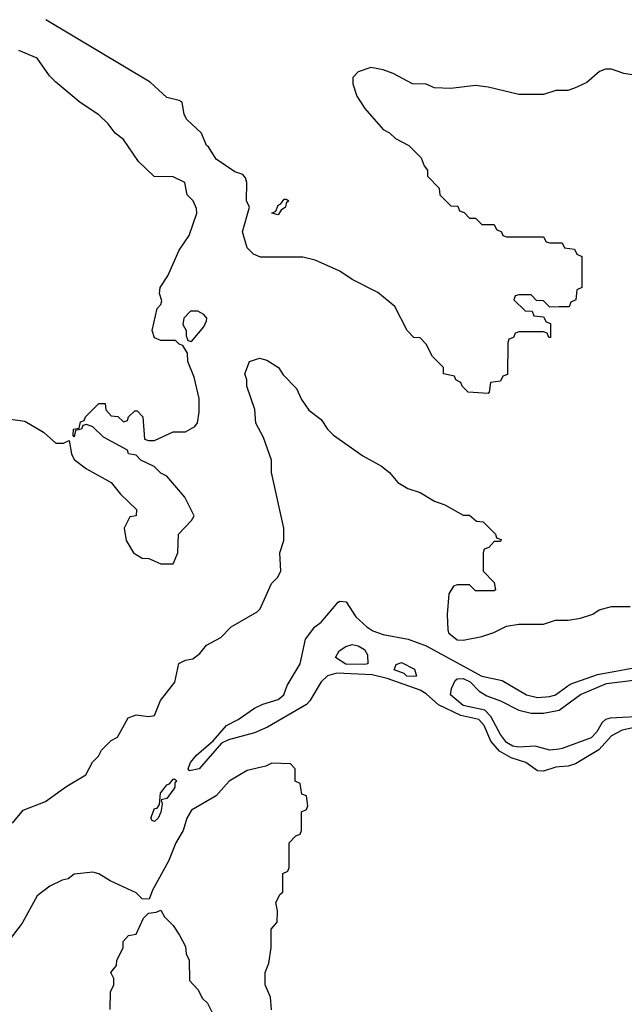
# Model space of a CAD drawing. Header units: inches. Extents: x 2380053 to 2584298, y 380219 to 546618.
# Tile 620 of 656: x 2528253 to 2530211, y 449307 to 452497. Entities that reach past the tile are written whole.
import ezdxf

# ---------------------------------------------------------------- set-up
doc = ezdxf.new("R2010")
doc.units = ezdxf.units.IN
doc.header["$MEASUREMENT"] = 0
for name, color, linetype in [('C5424', 7, 'Continuous'), ('C5425', 7, 'Continuous'), ('C5435', 7, 'Continuous')]:
    doc.layers.add(name, color=color, linetype=linetype)

msp = doc.modelspace()

# ---------------------------------------------------------------- linework, layer by layer
at = {"layer": 'C5424', "color": 2}
for points, elevation in [([(2528905.8, 450000), (2528890, 449982), (2528810, 449935.3), (2528794.8, 449910), (2528782.8, 449870), (2528758.8, 449830), (2528734.8, 449770), (2528683.6, 449676.4), (2528672.7, 449647.3), (2528650, 449648), (2528630, 449668), (2528546.8, 449706.8), (2528510, 449729), (2528490, 449735.3), (2528430, 449728.7), (2528410, 449713.2), (2528391.1, 449708.9), (2528351.1, 449688.9), (2528310, 449658), (2528261, 449570), (2528216, 449510)], 34), ([(2528230, 449894), (2528264.7, 449935.3), (2528336.5, 449963.5), (2528387.3, 450000)], 34), ([(2528749.1, 450000), (2528730, 449973.2), (2528711.3, 449968.7), (2528714.8, 449954.8), (2528710, 449928.7), (2528702, 449910), (2528690, 449899.5), (2528682, 449902), (2528678, 449910), (2528690, 449941), (2528698, 449942), (2528706, 449954), (2528709.7, 449990.3), (2528717, 450000)], 30), ([(2529068.4, 449288.4), (2529066, 449330), (2529048, 449370), (2529048, 449410), (2529060.4, 449439.6), (2529068, 449490), (2529068, 449550), (2529087.3, 449572.7), (2529088, 449610), (2529083.1, 449636.9), (2529096.4, 449663.6), (2529106, 449670), (2529106, 449730), (2529122, 449738), (2529126, 449750), (2529126, 449830), (2529147.3, 449852.7), (2529162, 449858), (2529166, 449870), (2529166, 449930), (2529182, 449938), (2529186, 449950), (2529182, 449982), (2529167.3, 449987.3), (2529165.4, 450000)], 34), ([(2528546, 449290), (2528547.3, 449347.3), (2528558, 449370), (2528558, 449390), (2528548, 449410), (2528567.3, 449432.7), (2528568, 449450), (2528588, 449490), (2528588, 449510), (2528606, 449530), (2528630, 449534), (2528654.6, 449585.4), (2528670, 449602), (2528695.3, 449604.7), (2528710, 449612), (2528722, 449590), (2528750, 449562), (2528770.9, 449530.9), (2528790, 449494), (2528792, 449470), (2528802, 449450), (2528803.6, 449383.6), (2528830, 449354), (2528845.4, 449325.4), (2528862, 449310), (2528892, 449250)], 34)]:
    msp.add_lwpolyline(points, dxfattribs=dict(at, elevation=elevation))
at = {"layer": 'C5425', "color": 2}
for points, elevation in [([(2530000, 451566.6), (2529970, 451566), (2529950, 451586), (2529927.3, 451587.3), (2529910, 451606), (2529870, 451606), (2529858, 451602), (2529854, 451590), (2529890, 451554), (2529912.7, 451552.7), (2529918, 451538), (2529950, 451534), (2529958, 451518), (2529972.7, 451512.7), (2529972.7, 451467.3), (2529967.3, 451467.3), (2529962, 451482), (2529950, 451486), (2529870, 451486), (2529858, 451482), (2529852.7, 451467.3), (2529838, 451462), (2529834, 451450), (2529832.7, 451347.3), (2529818, 451342), (2529810, 451326), (2529778, 451322), (2529774, 451290), (2529770, 451286), (2529706, 451290), (2529686, 451310), (2529682, 451322), (2529666, 451330), (2529662, 451342), (2529626, 451350), (2529626, 451370), (2529590, 451406), (2529570, 451446), (2529550, 451466), (2529530, 451468), (2529508, 451490), (2529468.4, 451568.4), (2529413.6, 451613.6), (2529330, 451655.3), (2529290, 451682), (2529210, 451718), (2529170, 451728), (2529032.7, 451727.3), (2529010, 451738), (2528990, 451758), (2528975.3, 451810), (2528998, 451890), (2528988, 451910), (2528989, 451970), (2528984.7, 451984.7), (2528976, 451996), (2528950, 452004), (2528890, 452045.2), (2528865.2, 452085.2), (2528858, 452090), (2528842, 452130), (2528794.5, 452174.5), (2528786, 452190), (2528779, 452230), (2528770, 452236), (2528730, 452245.2), (2528675.5, 452295.5), (2528337.5, 452497.5)], 34), ([(2528216.4, 451203.6), (2528270, 451196), (2528330, 451161), (2528370, 451124.7), (2528395.3, 451124.7), (2528414, 451134), (2528421, 451090), (2528430, 451072), (2528470, 451042), (2528550, 450998), (2528579.6, 450959.6), (2528632, 450910), (2528630.9, 450889.1), (2528610, 450886), (2528592, 450850), (2528598, 450810), (2528622, 450770), (2528650, 450752), (2528671.1, 450751.1), (2528710, 450734), (2528750, 450734), (2528766, 450770), (2528768, 450830), (2528810, 450874), (2528818, 450890), (2528788, 450950), (2528730, 451018), (2528710, 451028), (2528688.9, 451048.9), (2528646, 451070), (2528630, 451086), (2528606, 451090), (2528602, 451102), (2528524.7, 451144.7), (2528490, 451178), (2528470, 451186), (2528458, 451182), (2528454, 451170), (2528434, 451166), (2528430, 451146), (2528426, 451150), (2528428, 451170), (2528446, 451174), (2528450, 451194), (2528462, 451198), (2528466, 451210), (2528510, 451254), (2528530, 451254), (2528532.7, 451232.7), (2528550, 451214), (2528571.6, 451211.6), (2528590, 451194), (2528602, 451198), (2528606, 451210), (2528626, 451230), (2528634, 451230), (2528652, 451210), (2528658, 451138), (2528670, 451134), (2528690, 451134), (2528750, 451162), (2528790, 451162), (2528820.4, 451179.6), (2528828.9, 451191.1), (2528834.8, 451225.2), (2528834.5, 451270), (2528818.6, 451338.6), (2528798, 451390), (2528796.4, 451416.4), (2528782, 451442), (2528770, 451446), (2528758, 451458), (2528710, 451458), (2528690, 451466), (2528682, 451490), (2528698, 451562), (2528710, 451574), (2528713.6, 451586.4), (2528706, 451610), (2528708, 451630), (2528732.7, 451667.3), (2528769.6, 451750.4), (2528802, 451798), (2528826.6, 451870), (2528825.6, 451885.6), (2528815.3, 451910), (2528795.3, 451930), (2528788, 451970), (2528750, 451988.7), (2528688.9, 451988.9), (2528638, 452038), (2528589.3, 452109.3), (2528562, 452130), (2528540.2, 452160.2), (2528510, 452188.7), (2528449.4, 452229.4), (2528370, 452295.3), (2528350, 452315.3), (2528310, 452373.2), (2528250, 452397.2)], 38), ([(2530000, 452268.1), (2529990, 452268), (2529950, 452255.3), (2529870, 452255.3), (2529770, 452279), (2529730, 452284), (2529650, 452274), (2529596.4, 452276.4), (2529570, 452288), (2529526, 452290), (2529463.1, 452323.1), (2529430, 452335.3), (2529390, 452342), (2529350, 452328), (2529332, 452310), (2529332, 452290), (2529344.7, 452250), (2529371.3, 452210), (2529430, 452142), (2529450.9, 452130.9), (2529470, 452112), (2529514, 452090), (2529554, 452050), (2529563.6, 452023.6), (2529574, 452010), (2529574, 451990), (2529611.6, 451951.6), (2529614, 451930), (2529650, 451894), (2529672.7, 451892.7), (2529678, 451878), (2529692.7, 451872.7), (2529710, 451854), (2529730, 451854), (2529750, 451834), (2529790, 451834), (2529798, 451818), (2529814, 451810), (2529818, 451798), (2529830, 451794), (2529950, 451794), (2529958, 451778), (2529970, 451774), (2530000, 451774)], 34), ([(2528387.3, 450000), (2528406.3, 450013.7), (2528468, 450050), (2528489.1, 450090.9), (2528508.9, 450111.1), (2528518, 450130), (2528550, 450162), (2528570, 450172), (2528604.8, 450235.2), (2528630, 450244.9), (2528670, 450238.8), (2528690, 450242), (2528709.1, 450290.9), (2528755.3, 450350), (2528768.9, 450411.1), (2528790, 450422), (2528813.6, 450426.4), (2528836.5, 450443.5), (2528858, 450470), (2528904.7, 450495.3), (2528938, 450530), (2529022, 450578), (2529032.1, 450587.9), (2529069, 450670), (2529088.7, 450690), (2529099, 450710), (2529095.3, 450770), (2529108.7, 450810), (2529108.7, 450850), (2529069, 451030), (2529068.7, 451070), (2529043.1, 451143.1), (2529018, 451190), (2529014.6, 451234.6), (2528988.7, 451310), (2528988.7, 451330), (2528982, 451350), (2528998, 451390), (2529030, 451401), (2529054, 451394), (2529092, 451370), (2529106.8, 451346.8), (2529150, 451302), (2529166.4, 451266.4), (2529190, 451232), (2529230, 451202), (2529250.7, 451170.7), (2529270, 451151.3), (2529364.5, 451084.5), (2529424.7, 451050), (2529451.3, 451030), (2529478, 450998), (2529510, 450978), (2529550, 450964.7), (2529596.9, 450936.9), (2529630, 450924.7), (2529690, 450892), (2529710, 450892), (2529732.7, 450872.7), (2529754, 450870), (2529794, 450830), (2529798, 450818), (2529812.7, 450812.7), (2529810, 450806), (2529790, 450806), (2529772.7, 450787.3), (2529758, 450782), (2529754, 450770), (2529754, 450710), (2529790, 450674), (2529794, 450650), (2529790, 450646), (2529730, 450646), (2529710, 450666), (2529670, 450666), (2529658, 450662), (2529643.6, 450636.4), (2529638, 450570), (2529639.6, 450519.6), (2529642, 450510), (2529670, 450487.3), (2529690, 450486.8), (2529750, 450498.8), (2529788.9, 450511.1), (2529830, 450532), (2529870, 450538), (2529950, 450538), (2529989.1, 450550.9), (2530000, 450550.9)], 34), ([(2530000, 450076.2), (2529990, 450075.4), (2529950, 450062), (2529930, 450063.7), (2529892.7, 450090), (2529845.3, 450105.3), (2529807.2, 450127.2), (2529779.6, 450159.6), (2529757.6, 450210), (2529740.5, 450230), (2529682.3, 450242.3), (2529610, 450277.2), (2529570, 450313.1), (2529550, 450324.6), (2529442.9, 450362.9), (2529394.8, 450374.8), (2529280.8, 450379.2), (2529250, 450371.2), (2529230, 450351.6), (2529193.4, 450290), (2529181.7, 450278.3), (2529055.8, 450204.2), (2529013.7, 450186.3), (2528930, 450163.6), (2528907.1, 450152.9), (2528834.9, 450070), (2528803.2, 450063.2), (2528799, 450070), (2528806.6, 450090), (2528825.6, 450114.4), (2528879.6, 450160.4), (2528922.7, 450210), (2528961.2, 450230), (2529013.9, 450266.1), (2529040.5, 450279.5), (2529090, 450294.8), (2529109, 450310), (2529120.1, 450339.9), (2529162, 450410), (2529179, 450490), (2529208.7, 450530), (2529230, 450544.7), (2529285.2, 450610), (2529290, 450613.4), (2529310.5, 450610.5), (2529342.3, 450562.3), (2529377.1, 450530), (2529397.4, 450517.4), (2529430, 450504.6), (2529511.3, 450490), (2529570, 450468.5), (2529750, 450370.4), (2529815.6, 450355.6), (2529894.8, 450310), (2529930, 450301.3), (2529970, 450303.8), (2529988.7, 450310), (2530000, 450318.3)], 30), ([(2530000, 450133.7), (2529970, 450129.7), (2529922.9, 450142.9), (2529870, 450139.4), (2529850, 450143.5), (2529830, 450155.1), (2529810, 450180.5), (2529779.7, 450239.7), (2529759.5, 450259.5), (2529690, 450275.3), (2529649, 450310), (2529651.8, 450330), (2529663.7, 450356.3), (2529670, 450361.6), (2529690, 450362.4), (2529711.8, 450351.8), (2529741.5, 450321.5), (2529765.7, 450305.7), (2529810.3, 450290.3), (2529870, 450259.5), (2529910, 450250.3), (2529950, 450250.2), (2530000, 450260)], 26), ([(2529165.4, 450000), (2529162, 450022), (2529146, 450030), (2529146, 450070), (2529130, 450086), (2529070, 450088), (2529050, 450078), (2528990, 450064), (2528932, 450030), (2528905.8, 450000)], 34), ([(2528717, 450000), (2528730, 450017.3), (2528738.9, 450021.1), (2528750, 450036), (2528756, 450036), (2528762, 450030), (2528756, 450024), (2528755.5, 450010), (2528750, 450001.2), (2528749.1, 450000)], 30)]:
    msp.add_lwpolyline(points, dxfattribs=dict(at, elevation=elevation))
for points, elevation in [([(2529090, 451864.5), (2529069.7, 451870), (2529082.7, 451877.3), (2529090, 451896.3), (2529099.1, 451900.9), (2529110, 451916.3), (2529115.9, 451915.9), (2529124.7, 451910), (2529116.8, 451903.2), (2529114.4, 451890), (2529100.3, 451879.7)], 30), ([(2528830, 451553.2), (2528806.8, 451553.2), (2528784.7, 451530), (2528782, 451510), (2528792, 451490), (2528792.7, 451472.7), (2528798, 451458), (2528810, 451454), (2528850, 451502), (2528858, 451522), (2528859, 451530), (2528850, 451542)], 38), ([(2529370, 450407.4), (2529309.2, 450409.2), (2529275.6, 450430), (2529287.9, 450452.1), (2529310, 450466), (2529330, 450472.4), (2529350, 450468.2), (2529370, 450456.3), (2529379.5, 450439.5), (2529380.7, 450410)], 26), ([(2529530, 450368.7), (2529507, 450370), (2529498.2, 450378.2), (2529466.6, 450390), (2529472.7, 450407.3), (2529490, 450414.4), (2529532.4, 450392.4), (2529538, 450370)], 26)]:
    msp.add_lwpolyline(points, close=True, dxfattribs=dict(at, elevation=elevation))
at = {"layer": 'C5435', "color": 2}
for points, elevation in [([(2530270, 452313.2), (2530210, 452322.7), (2530170, 452337.2), (2530150, 452337.2), (2530130.6, 452329.4), (2530090, 452294), (2530050, 452275.3), (2530028.4, 452268.4), (2530000, 452268.1)], 34), ([(2530000, 451774), (2530010, 451774), (2530018, 451758), (2530050, 451754), (2530058, 451738), (2530074, 451730), (2530074, 451630), (2530058, 451622), (2530054, 451590), (2530038, 451582), (2530032.7, 451567.3), (2530000, 451566.6)], 34), ([(2530000, 450550.9), (2530030, 450551), (2530070, 450558), (2530110, 450571.3), (2530130, 450584.7), (2530170, 450596), (2530230, 450596)], 34), ([(2530000, 450318.3), (2530035.6, 450344.4), (2530124.5, 450375.5), (2530290, 450405.3)], 30), ([(2530000, 450260), (2530069.9, 450310.1), (2530154.2, 450345.8), (2530250, 450358.2)], 26), ([(2530866.6, 450000), (2530850, 450017.3), (2530830, 450031.3), (2530758.4, 450038.4), (2530710, 450059.9), (2530670, 450069.9), (2530610, 450093.2), (2530570, 450093.3), (2530540, 450100), (2530524, 450110), (2530522.7, 450130), (2530527.6, 450150), (2530513.1, 450190), (2530483, 450230), (2530450, 450249.7), (2530410, 450253), (2530290, 450240.3), (2530166.1, 450233.9), (2530150, 450229.6), (2530139.9, 450220.1), (2530122.3, 450190), (2530103.8, 450170), (2530010, 450135.1), (2530000, 450133.7)], 26), ([(2530358.7, 450000), (2530362, 450010), (2530376.2, 450110), (2530395.1, 450170), (2530389.5, 450190), (2530370, 450204.2), (2530350, 450209.7), (2530250, 450205.1), (2530204.6, 450195.4), (2530170, 450176.3), (2530129.2, 450130.8), (2530053.8, 450086.2), (2530030, 450078.4), (2530000, 450076.2)], 30)]:
    msp.add_lwpolyline(points, dxfattribs=dict(at, elevation=elevation))

doc.saveas('drawing.dxf')
